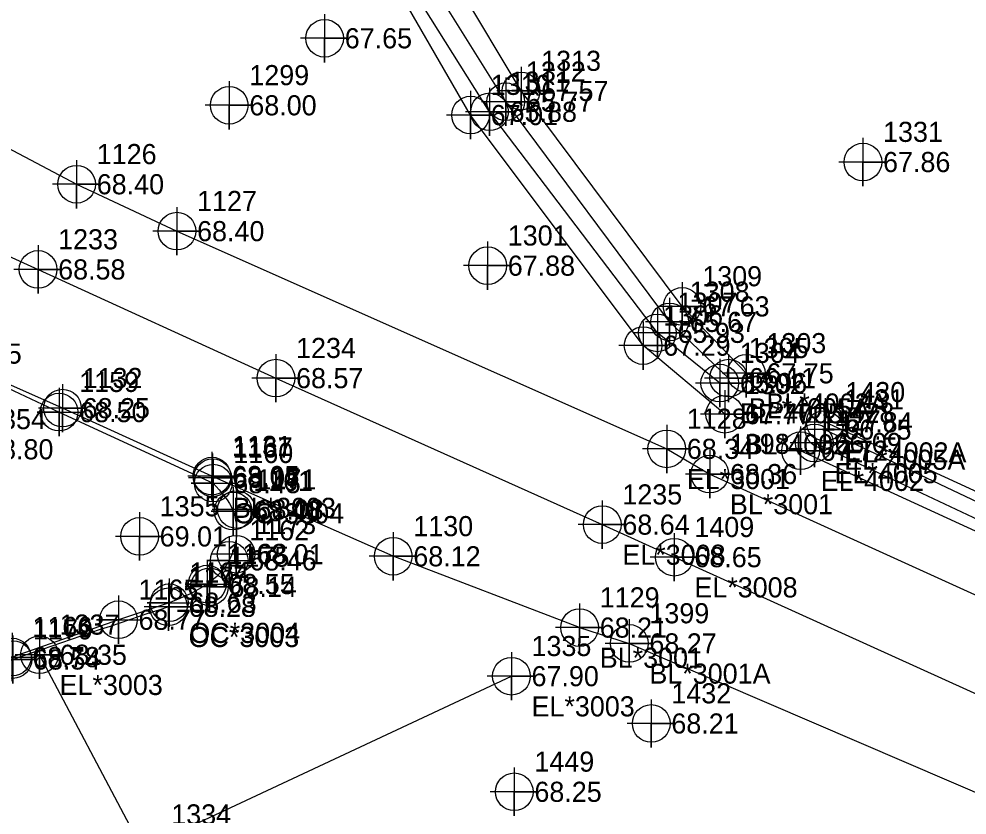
# Model space of a CAD drawing. Extents: x 2062781 to 2066835, y 358981 to 366501.
# Drawn here: x 2066613.7 to 2066731.6, y 366210.8 to 366309.7 of the extents above; entities that cross this region are included whole.
import ezdxf

# ---------------------------------------------------------------- set-up
doc = ezdxf.new("R2010")
doc.units = 0
for name, color, linetype in [('Exist DTM Breakline', 7, 'Continuous'), ('Exist DTM Breakline Cogo Comment', 7, 'Continuous'), ('Exist DTM Breakline Cogo Elevation', 7, 'Continuous'), ('Exist DTM Breakline Cogo Number', 7, 'Continuous'), ('Exist DTM Breakline Cogo Point CELL', 7, 'Continuous'), ('Exist DTM Crownline', 7, 'Continuous'), ('Exist DTM Crownline Cogo Comment', 7, 'Continuous'), ('Exist DTM Crownline Cogo Elevation', 7, 'Continuous'), ('Exist DTM Crownline Cogo Number', 7, 'Continuous'), ('Exist DTM Crownline Cogo Point CELL', 7, 'Continuous'), ('Exist DTM Regular Point CELL', 7, 'Continuous'), ('Exist DTM Regular Point Cogo Elevation', 7, 'Continuous'), ('Exist DTM Regular Point Cogo Number', 7, 'Continuous'), ('Exist DTM Ridgeline', 7, 'Continuous'), ('Exist DTM Ridgeline Cogo Comment', 7, 'Continuous'), ('Exist DTM Ridgeline Cogo Elevation', 7, 'Continuous'), ('Exist DTM Ridgeline Cogo Number', 7, 'Continuous'), ('Exist DTM Ridgeline Cogo Point CELL', 7, 'Continuous'), ('Exist Roads Curbs', 7, 'Continuous'), ('Exist Roads Curbs Cogo Comment', 7, 'Continuous'), ('Exist Roads Curbs Cogo Elevation', 7, 'Continuous'), ('Exist Roads Curbs Cogo Number', 7, 'Continuous'), ('Exist Roads Curbs Cogo Point CELL', 7, 'Continuous'), ('Exist Roads EOP', 7, 'Continuous'), ('Exist Roads EOP Cogo Comment', 7, 'Continuous'), ('Exist Roads EOP Cogo Elevation', 7, 'Continuous'), ('Exist Roads EOP Cogo Number', 7, 'Continuous'), ('Exist Roads EOP Cogo Point CELL', 7, 'Continuous'), ('Exist Roads EOP Other', 7, 'Continuous'), ('Exist Roads EOP Other Cogo Comment', 7, 'Continuous'), ('Exist Roads EOP Other Cogo Elevation', 7, 'Continuous'), ('Exist Roads EOP Other Cogo Number', 7, 'Continuous'), ('Exist Roads EOP Other Cogo Point CELL', 7, 'Continuous')]:
    doc.layers.add(name, color=color, linetype=linetype)

msp = doc.modelspace()

# ---------------------------------------------------------------- linework, layer by layer
at = {"layer": 'Exist DTM Breakline'}
for points in [[(2066700.83, 366264.47), (2066693.09, 366270.71), (2066672.22, 366298.18), (2066655.8, 366324.31), (2066642.37, 366347.63), (2066628.1, 366384.69)], [(2066701.94, 366265.08), (2066694.6, 366272.07), (2066674.24, 366299.44), (2066658.08, 366325.33), (2066644.69, 366348.13), (2066630.2, 366384.85)], [(2066808.7, 366217.72), (2066760.91, 366236.38), (2066713.8, 366258.69)], [(2066807.01, 366216.67), (2066756.98, 366236.17), (2066712.59, 366257.02)]]:
    msp.add_lwpolyline(points, dxfattribs=at)
at = {"layer": 'Exist DTM Breakline Cogo Point CELL'}
for points in [[(2066674.24, 366302.44), (2066674.24, 366296.44), (2066674.24, 366299.44), (2066677.24, 366299.44), (2066671.24, 366299.44)], [(2066672.22, 366301.18), (2066672.22, 366295.18), (2066672.22, 366298.18), (2066675.22, 366298.18), (2066669.22, 366298.18)], [(2066694.6, 366275.07), (2066694.6, 366269.07), (2066694.6, 366272.07), (2066697.6, 366272.07), (2066691.6, 366272.07)], [(2066693.09, 366273.71), (2066693.09, 366267.71), (2066693.09, 366270.71), (2066696.09, 366270.71), (2066690.09, 366270.71)], [(2066701.94, 366268.08), (2066701.94, 366262.08), (2066701.94, 366265.08), (2066704.94, 366265.08), (2066698.94, 366265.08)], [(2066700.83, 366267.47), (2066700.83, 366261.47), (2066700.83, 366264.47), (2066703.83, 366264.47), (2066697.83, 366264.47)], [(2066713.8, 366261.69), (2066713.8, 366255.69), (2066713.8, 366258.69), (2066716.8, 366258.69), (2066710.8, 366258.69)], [(2066712.59, 366260.02), (2066712.59, 366254.02), (2066712.59, 366257.02), (2066715.59, 366257.02), (2066709.59, 366257.02)]]:
    msp.add_lwpolyline(points, dxfattribs=at)
for centre in [(2066674.24, 366299.44), (2066672.22, 366298.18), (2066694.6, 366272.07), (2066693.09, 366270.71), (2066700.83, 366264.47), (2066701.94, 366265.08), (2066713.8, 366258.69), (2066712.59, 366257.02)]:
    msp.add_circle(centre, 2.34, dxfattribs=at)
at = {"layer": 'Exist DTM Crownline'}
for points in [[(2066424.99, 366365.29), (2066467.59, 366345.83), (2066505.51, 366328.48), (2066538.44, 366313.65), (2066572.05, 366298.64), (2066616.11, 366278.59), (2066645.68, 366265.08), (2066686.23, 366246.88)], [(2066686.23, 366246.88), (2066695.18, 366242.83)], [(2066810.36, 366190.39), (2066775.73, 366206.16), (2066734.65, 366224.95), (2066695.18, 366242.83)]]:
    msp.add_lwpolyline(points, dxfattribs=at)
at = {"layer": 'Exist DTM Crownline Cogo Point CELL'}
for points in [[(2066616.11, 366281.59), (2066616.11, 366275.59), (2066616.11, 366278.59), (2066619.11, 366278.59), (2066613.11, 366278.59)], [(2066645.68, 366268.08), (2066645.68, 366262.08), (2066645.68, 366265.08), (2066648.68, 366265.08), (2066642.68, 366265.08)], [(2066686.23, 366249.88), (2066686.23, 366243.88), (2066686.23, 366246.88), (2066689.23, 366246.88), (2066683.23, 366246.88)], [(2066695.18, 366245.83), (2066695.18, 366239.83), (2066695.18, 366242.83), (2066698.18, 366242.83), (2066692.18, 366242.83)]]:
    msp.add_lwpolyline(points, dxfattribs=at)
for centre in [(2066616.11, 366278.59), (2066645.68, 366265.08), (2066686.23, 366246.88), (2066695.18, 366242.83)]:
    msp.add_circle(centre, 2.34, dxfattribs=at)
at = {"layer": 'Exist DTM Regular Point CELL'}
for points in [[(2066651.73, 366310.32), (2066651.73, 366304.32), (2066651.73, 366307.32), (2066654.73, 366307.32), (2066648.73, 366307.32)], [(2066639.87, 366301.99), (2066639.87, 366295.99), (2066639.87, 366298.99), (2066642.87, 366298.99), (2066636.87, 366298.99)], [(2066718.63, 366294.94), (2066718.63, 366288.94), (2066718.63, 366291.94), (2066721.63, 366291.94), (2066715.63, 366291.94)], [(2066671.99, 366282.06), (2066671.99, 366276.06), (2066671.99, 366279.06), (2066674.99, 366279.06), (2066668.99, 366279.06)], [(2066628.73, 366248.41), (2066628.73, 366242.41), (2066628.73, 366245.41), (2066631.73, 366245.41), (2066625.73, 366245.41)], [(2066692.32, 366225.16), (2066692.32, 366219.16), (2066692.32, 366222.16), (2066695.32, 366222.16), (2066689.32, 366222.16)], [(2066675.3, 366216.67), (2066675.3, 366210.67), (2066675.3, 366213.67), (2066678.3, 366213.67), (2066672.3, 366213.67)]]:
    msp.add_lwpolyline(points, dxfattribs=at)
for centre in [(2066651.73, 366307.32), (2066639.87, 366298.99), (2066718.63, 366291.94), (2066671.99, 366279.06), (2066628.73, 366245.41), (2066692.32, 366222.16), (2066675.3, 366213.67)]:
    msp.add_circle(centre, 2.34, dxfattribs=at)
at = {"layer": 'Exist DTM Ridgeline'}
for points in [[(2066701.45, 366260.6), (2066691.31, 366269.12), (2066669.87, 366297.78), (2066654.9, 366323.7), (2066640.65, 366346.78), (2066626.14, 366384.82)], [(2066704.13, 366265.68), (2066696.16, 366274), (2066676.14, 366300.77), (2066660.65, 366326.69), (2066646.92, 366349.04), (2066632.42, 366385.5)], [(2066809.55, 366219.6), (2066762.14, 366237.45), (2066713.94, 366259.6)], [(2066806.61, 366215.18), (2066756.45, 366235.11), (2066710.88, 366256.06)]]:
    msp.add_lwpolyline(points, dxfattribs=at)
at = {"layer": 'Exist DTM Ridgeline Cogo Point CELL'}
for points in [[(2066676.14, 366303.77), (2066676.14, 366297.77), (2066676.14, 366300.77), (2066679.14, 366300.77), (2066673.14, 366300.77)], [(2066669.87, 366300.78), (2066669.87, 366294.78), (2066669.87, 366297.78), (2066672.87, 366297.78), (2066666.87, 366297.78)], [(2066696.16, 366277), (2066696.16, 366271), (2066696.16, 366274), (2066699.16, 366274), (2066693.16, 366274)], [(2066691.31, 366272.12), (2066691.31, 366266.12), (2066691.31, 366269.12), (2066694.31, 366269.12), (2066688.31, 366269.12)], [(2066704.13, 366268.68), (2066704.13, 366262.68), (2066704.13, 366265.68), (2066707.13, 366265.68), (2066701.13, 366265.68)], [(2066701.45, 366263.6), (2066701.45, 366257.6), (2066701.45, 366260.6), (2066704.45, 366260.6), (2066698.45, 366260.6)], [(2066713.94, 366262.6), (2066713.94, 366256.6), (2066713.94, 366259.6), (2066716.94, 366259.6), (2066710.94, 366259.6)], [(2066710.88, 366259.06), (2066710.88, 366253.06), (2066710.88, 366256.06), (2066713.88, 366256.06), (2066707.88, 366256.06)]]:
    msp.add_lwpolyline(points, dxfattribs=at)
for centre in [(2066676.14, 366300.77), (2066669.87, 366297.78), (2066696.16, 366274), (2066691.31, 366269.12), (2066704.13, 366265.68), (2066701.45, 366260.6), (2066713.94, 366259.6), (2066710.88, 366256.06)]:
    msp.add_circle(centre, 2.34, dxfattribs=at)
at = {"layer": 'Exist Roads Curbs'}
for points in [[(2066589.85, 366274.17), (2066596.2, 366271.2), (2066603.22, 366268.13), (2066618.73, 366260.86), (2066637.89, 366252.03)], [(2066632.42, 366237.17), (2066626.1, 366235.05), (2066612.91, 366230.41), (2066578.88, 366218.42), (2066572.27, 366216.51), (2066565.19, 366215.39), (2066529.77, 366211.4)]]:
    msp.add_lwpolyline(points, dxfattribs=at)
msp.add_spline([(2066637.89, 366252.03), (2066640.35, 366248.56), (2066639.87, 366242.43), (2066637.14, 366239.49), (2066632.42, 366237.17)], degree=3, dxfattribs=at)
at = {"layer": 'Exist Roads Curbs Cogo Point CELL'}
for points in [[(2066618.73, 366263.86), (2066618.73, 366257.86), (2066618.73, 366260.86), (2066616, 366260.86), (2066621.73, 366260.86)], [(2066637.89, 366255.03), (2066637.89, 366249.03), (2066637.89, 366252.03), (2066635.16, 366252.03), (2066640.89, 366252.03)], [(2066640.35, 366251.56), (2066640.35, 366245.56), (2066640.35, 366248.56), (2066637.62, 366248.56), (2066643.35, 366248.56)], [(2066639.87, 366245.43), (2066639.87, 366239.43), (2066639.87, 366242.43), (2066637.14, 366242.43), (2066642.87, 366242.43)], [(2066637.14, 366242.49), (2066637.14, 366236.49), (2066637.14, 366239.49), (2066634.41, 366239.49), (2066640.14, 366239.49)], [(2066632.42, 366240.17), (2066632.42, 366234.17), (2066632.42, 366237.17), (2066629.69, 366237.17), (2066635.42, 366237.17)], [(2066626.1, 366238.05), (2066626.1, 366232.05), (2066626.1, 366235.05), (2066623.37, 366235.05), (2066629.1, 366235.05)], [(2066612.91, 366233.41), (2066612.91, 366227.41), (2066612.91, 366230.41), (2066610.18, 366230.41), (2066615.91, 366230.41)]]:
    msp.add_lwpolyline(points, dxfattribs=at)
for centre in [(2066618.73, 366260.86), (2066637.89, 366252.03), (2066640.35, 366248.56), (2066639.87, 366242.43), (2066637.14, 366239.49), (2066632.42, 366237.17), (2066626.1, 366235.05), (2066612.91, 366230.41)]:
    msp.add_circle(centre, 2.34, dxfattribs=at)
at = {"layer": 'Exist Roads EOP'}
for points in [[(2066594.3, 366303.25), (2066620.91, 366289.18), (2066633.38, 366283.35), (2066694.24, 366256.29)], [(2066683.42, 366234.08), (2066660.25, 366242.94), (2066637.73, 366252.91), (2066619.15, 366261.35), (2066603, 366268.53), (2066596.42, 366271.51)], [(2066694.24, 366256.29), (2066699.59, 366253.16)], [(2066699.59, 366253.16), (2066743.95, 366232.98), (2066783.05, 366215.19), (2066814.97, 366200.6)], [(2066683.42, 366234.08), (2066689.59, 366232.11)], [(2066689.59, 366232.11), (2066735.17, 366212.52), (2066773.14, 366195.2), (2066815.43, 366175.99)]]:
    msp.add_lwpolyline(points, dxfattribs=at)
at = {"layer": 'Exist Roads EOP Cogo Point CELL'}
for points in [[(2066620.91, 366292.18), (2066620.91, 366286.18), (2066620.91, 366289.18), (2066623.91, 366289.18), (2066617.91, 366289.18)], [(2066633.38, 366286.35), (2066633.38, 366280.35), (2066633.38, 366283.35), (2066636.38, 366283.35), (2066630.38, 366283.35)], [(2066619.15, 366264.35), (2066619.15, 366258.35), (2066619.15, 366261.35), (2066622.15, 366261.35), (2066616.15, 366261.35)], [(2066694.24, 366259.29), (2066694.24, 366253.29), (2066694.24, 366256.29), (2066697.24, 366256.29), (2066691.24, 366256.29)], [(2066699.59, 366256.16), (2066699.59, 366250.16), (2066699.59, 366253.16), (2066702.59, 366253.16), (2066696.59, 366253.16)], [(2066637.73, 366255.91), (2066637.73, 366249.91), (2066637.73, 366252.91), (2066640.73, 366252.91), (2066634.73, 366252.91)], [(2066660.25, 366245.94), (2066660.25, 366239.94), (2066660.25, 366242.94), (2066663.25, 366242.94), (2066657.25, 366242.94)], [(2066683.42, 366237.08), (2066683.42, 366231.08), (2066683.42, 366234.08), (2066686.42, 366234.08), (2066680.42, 366234.08)], [(2066689.59, 366235.11), (2066689.59, 366229.11), (2066689.59, 366232.11), (2066692.59, 366232.11), (2066686.59, 366232.11)]]:
    msp.add_lwpolyline(points, dxfattribs=at)
for centre in [(2066620.91, 366289.18), (2066633.38, 366283.35), (2066619.15, 366261.35), (2066694.24, 366256.29), (2066637.73, 366252.91), (2066699.59, 366253.16), (2066660.25, 366242.94), (2066683.42, 366234.08), (2066689.59, 366232.11)]:
    msp.add_circle(centre, 2.34, dxfattribs=at)
at = {"layer": 'Exist Roads EOP Other'}
for p, q in [((2066630.75, 366203.42), (2066616.29, 366230.7)), ((2066630.17, 366207.11), (2066674.94, 366228.04))]:
    msp.add_line(p, q, dxfattribs=at)
msp.add_spline([(2066632.32, 366236.66), (2066612.99, 366230.11), (2066579.07, 366217.98), (2066572.46, 366215.93), (2066565.26, 366214.84), (2066529.73, 366210.79)], degree=3, dxfattribs=at)
at = {"layer": 'Exist Roads EOP Other Cogo Point CELL'}
for points in [[(2066637.81, 366255.71), (2066637.81, 366249.71), (2066637.81, 366252.71), (2066640.81, 366252.71), (2066634.81, 366252.71)], [(2066640.76, 366251.75), (2066640.76, 366245.75), (2066640.76, 366248.75), (2066643.76, 366248.75), (2066637.76, 366248.75)], [(2066640.73, 366246.2), (2066640.73, 366240.2), (2066640.73, 366243.2), (2066643.73, 366243.2), (2066637.73, 366243.2)], [(2066637.41, 366242.14), (2066637.41, 366236.14), (2066637.41, 366239.14), (2066640.41, 366239.14), (2066634.41, 366239.14)], [(2066632.32, 366239.66), (2066632.32, 366233.66), (2066632.32, 366236.66), (2066635.32, 366236.66), (2066629.32, 366236.66)], [(2066616.29, 366233.7), (2066616.29, 366227.7), (2066616.29, 366230.7), (2066619.29, 366230.7), (2066613.29, 366230.7)], [(2066612.99, 366233.11), (2066612.99, 366227.11), (2066612.99, 366230.11), (2066615.99, 366230.11), (2066609.99, 366230.11)], [(2066674.94, 366231.04), (2066674.94, 366225.04), (2066674.94, 366228.04), (2066677.94, 366228.04), (2066671.94, 366228.04)]]:
    msp.add_lwpolyline(points, dxfattribs=at)
for centre in [(2066637.81, 366252.71), (2066640.76, 366248.75), (2066640.73, 366243.2), (2066637.41, 366239.14), (2066632.32, 366236.66), (2066612.99, 366230.11), (2066616.29, 366230.7), (2066674.94, 366228.04)]:
    msp.add_circle(centre, 2.34, dxfattribs=at)

# ---------------------------------------------------------------- texts
at = {"layer": 'Exist DTM Breakline Cogo Comment'}
for s, p in [('BL*4005', (2066703.33, 366259.47)), ('BL*4005A', (2066704.44, 366260.08)), ('EL*4005A', (2066716.3, 366253.69)), ('EL*4005', (2066715.09, 366252.02))]:
    msp.add_text(s, height=2.5, dxfattribs=at).set_placement(p)
at = {"layer": 'Exist DTM Breakline Cogo Elevation'}
for s, p in [('65.77', (2066676.74, 366298.19)), ('65.88', (2066674.72, 366296.93)), ('65.67', (2066697.1, 366270.82)), ('65.93', (2066695.59, 366269.46)), ('65.96', (2066703.33, 366263.22)), ('66.11', (2066704.44, 366263.83)), ('66.25', (2066716.3, 366257.44)), ('66.09', (2066715.09, 366255.77))]:
    msp.add_text(s, height=2.5, dxfattribs=at).set_placement(p)
at = {"layer": 'Exist DTM Breakline Cogo Number'}
for s, p in [('1312', (2066676.74, 366301.94)), ('1311', (2066674.72, 366300.68)), ('1308', (2066697.1, 366274.57)), ('1307', (2066695.59, 366273.21)), ('1304', (2066703.33, 366266.97)), ('1305', (2066704.44, 366267.58)), ('1431', (2066716.3, 366261.19)), ('1428', (2066715.09, 366259.52))]:
    msp.add_text(s, height=2.5, dxfattribs=at).set_placement(p)
at = {"layer": 'Exist DTM Crownline Cogo Comment'}
for p in [(2066688.73, 366241.88), (2066697.68, 366237.83)]:
    msp.add_text('EL*3008', height=2.5, dxfattribs=at).set_placement(p)
at = {"layer": 'Exist DTM Crownline Cogo Elevation'}
for s, p in [('68.58', (2066618.61, 366277.34)), ('68.57', (2066648.18, 366263.83)), ('68.64', (2066688.73, 366245.63)), ('68.65', (2066697.68, 366241.58))]:
    msp.add_text(s, height=2.5, dxfattribs=at).set_placement(p)
at = {"layer": 'Exist DTM Crownline Cogo Number'}
for s, p in [('1233', (2066618.61, 366281.09)), ('1234', (2066648.18, 366267.58)), ('1235', (2066688.73, 366249.38)), ('1409', (2066697.68, 366245.33))]:
    msp.add_text(s, height=2.5, dxfattribs=at).set_placement(p)
at = {"layer": 'Exist DTM Regular Point Cogo Elevation'}
for s, p in [('67.65', (2066654.23, 366306.07)), ('68.00', (2066642.37, 366297.74)), ('67.86', (2066721.13, 366290.69)), ('67.88', (2066674.49, 366277.81)), ('68.80', (2066609.66, 366254.99)), ('69.01', (2066631.23, 366244.16)), ('68.21', (2066694.82, 366220.91)), ('68.25', (2066677.8, 366212.42))]:
    msp.add_text(s, height=2.5, dxfattribs=at).set_placement(p)
at = {"layer": 'Exist DTM Regular Point Cogo Number'}
for s, p in [('1299', (2066642.37, 366301.49)), ('1331', (2066721.13, 366294.44)), ('1301', (2066674.49, 366281.56)), ('1354', (2066609.66, 366258.74)), ('1355', (2066631.23, 366247.91)), ('1432', (2066694.82, 366224.66)), ('1449', (2066677.8, 366216.17))]:
    msp.add_text(s, height=2.5, dxfattribs=at).set_placement(p)
at = {"layer": 'Exist DTM Ridgeline Cogo Comment'}
for s, p in [('BL*4002A', (2066706.63, 366260.68)), ('BL*4002', (2066703.95, 366255.6)), ('EL*4002A', (2066716.44, 366254.6)), ('EL*4002', (2066713.38, 366251.06))]:
    msp.add_text(s, height=2.5, dxfattribs=at).set_placement(p)
at = {"layer": 'Exist DTM Ridgeline Cogo Elevation'}
for s, p in [('67.57', (2066678.64, 366299.52)), ('67.01', (2066672.37, 366296.53)), ('67.63', (2066698.66, 366272.75)), ('67.29', (2066693.81, 366267.87)), ('67.75', (2066706.63, 366264.43)), ('67.77', (2066703.95, 366259.35)), ('67.84', (2066716.44, 366258.35)), ('67.72', (2066713.38, 366254.81))]:
    msp.add_text(s, height=2.5, dxfattribs=at).set_placement(p)
at = {"layer": 'Exist DTM Ridgeline Cogo Number'}
for s, p in [('1313', (2066678.64, 366303.27)), ('1310', (2066672.37, 366300.28)), ('1309', (2066698.66, 366276.5)), ('1306', (2066693.81, 366271.62)), ('1303', (2066706.63, 366268.18)), ('1302', (2066703.95, 366263.1)), ('1430', (2066716.44, 366262.1)), ('1427', (2066713.38, 366258.56))]:
    msp.add_text(s, height=2.5, dxfattribs=at).set_placement(p)
at = {"layer": 'Exist Roads Curbs Cogo Comment'}
for p in [(2066640.39, 366247.03), (2066634.92, 366232.17)]:
    msp.add_text('OC*3004', height=2.5, dxfattribs=at).set_placement(p)
at = {"layer": 'Exist Roads Curbs Cogo Elevation'}
for s, p in [('68.55', (2066605.72, 366266.88)), ('68.50', (2066621.23, 366259.61)), ('68.45', (2066640.39, 366250.78)), ('68.46', (2066642.85, 366247.31)), ('68.46', (2066642.37, 366241.18)), ('68.55', (2066639.64, 366238.24)), ('68.63', (2066634.92, 366235.92)), ('68.77', (2066628.6, 366233.8)), ('68.78', (2066615.41, 366229.16))]:
    msp.add_text(s, height=2.5, dxfattribs=at).set_placement(p)
at = {"layer": 'Exist Roads Curbs Cogo Number'}
for s, p in [('1159', (2066621.23, 366263.36)), ('1160', (2066640.39, 366254.53)), ('1161', (2066642.85, 366251.06)), ('1162', (2066642.37, 366244.93)), ('1163', (2066639.64, 366241.99)), ('1164', (2066634.92, 366239.67)), ('1165', (2066628.6, 366237.55)), ('1166', (2066615.41, 366232.91))]:
    msp.add_text(s, height=2.5, dxfattribs=at).set_placement(p)
at = {"layer": 'Exist Roads EOP Cogo Comment'}
for s, p in [('EL*3001', (2066696.74, 366251.29)), ('BL*3001', (2066702.09, 366248.16)), ('BL*3001', (2066685.92, 366229.08)), ('BL*3001A', (2066692.09, 366227.11))]:
    msp.add_text(s, height=2.5, dxfattribs=at).set_placement(p)
at = {"layer": 'Exist Roads EOP Cogo Elevation'}
for s, p in [('68.40', (2066623.41, 366287.93)), ('68.40', (2066635.88, 366282.1)), ('68.25', (2066621.65, 366260.1)), ('68.34', (2066696.74, 366255.04)), ('68.05', (2066640.23, 366251.66)), ('68.36', (2066702.09, 366251.91)), ('68.12', (2066662.75, 366241.69)), ('68.21', (2066685.92, 366232.83)), ('68.27', (2066692.09, 366230.86))]:
    msp.add_text(s, height=2.5, dxfattribs=at).set_placement(p)
at = {"layer": 'Exist Roads EOP Cogo Number'}
for s, p in [('1126', (2066623.41, 366291.68)), ('1127', (2066635.88, 366285.85)), ('1132', (2066621.65, 366263.85)), ('1128', (2066696.74, 366258.79)), ('1131', (2066640.23, 366255.41)), ('1398', (2066702.09, 366255.66)), ('1130', (2066662.75, 366245.44)), ('1129', (2066685.92, 366236.58)), ('1399', (2066692.09, 366234.61))]:
    msp.add_text(s, height=2.5, dxfattribs=at).set_placement(p)
at = {"layer": 'Exist Roads EOP Other Cogo Comment'}
for s, p in [('BL*3003', (2066640.31, 366247.71)), ('OC*3003', (2066634.82, 366231.66)), ('EL*3003', (2066618.79, 366225.7)), ('EL*3003', (2066677.44, 366223.04))]:
    msp.add_text(s, height=2.5, dxfattribs=at).set_placement(p)
at = {"layer": 'Exist Roads EOP Other Cogo Elevation'}
for s, p in [('68.07', (2066640.31, 366251.46)), ('68.08', (2066643.26, 366247.5)), ('68.01', (2066643.23, 366241.95)), ('68.14', (2066639.91, 366237.89)), ('68.28', (2066634.82, 366235.41)), ('68.54', (2066615.49, 366228.86)), ('68.35', (2066618.79, 366229.45)), ('67.90', (2066677.44, 366226.79))]:
    msp.add_text(s, height=2.5, dxfattribs=at).set_placement(p)
at = {"layer": 'Exist Roads EOP Other Cogo Number'}
for s, p in [('1167', (2066640.31, 366255.21)), ('1171', (2066643.26, 366251.25)), ('1173', (2066643.23, 366245.7)), ('1175', (2066639.91, 366241.64)), ('1177', (2066634.82, 366239.16)), ('1179', (2066615.49, 366232.61)), ('1337', (2066618.79, 366233.2)), ('1335', (2066677.44, 366230.54)), ('1334', (2066632.67, 366209.61))]:
    msp.add_text(s, height=2.5, dxfattribs=at).set_placement(p)

doc.saveas('drawing.dxf')
